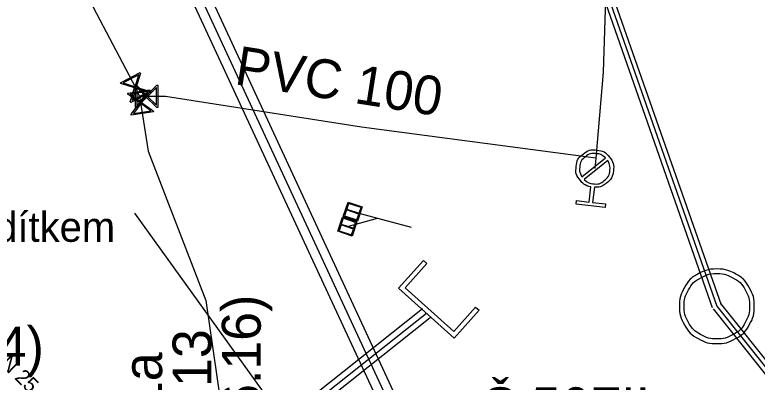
# Model space of a CAD drawing. Extents: x -592202 to -587539, y -1167222 to -1162672.
# Drawn here: x -589884.88 to -589860.04, y -1164750.18 to -1164737.88 of the extents above; entities that cross this region are included whole.
import ezdxf

# ---------------------------------------------------------------- set-up
doc = ezdxf.new("R2010")
doc.units = 0
for name, color, linetype in [('K Kanalizační vpusť', 7, 'Continuous'), ('K Označení šachty', 7, 'Continuous'), ('K Popis nerozlišený', 7, 'Continuous'), ('K Přípojka', 7, 'Continuous'), ('K Stoka', 7, 'Continuous'), ('K Stoka - okraje', 7, 'Continuous'), ('K Výúsť', 7, 'Continuous'), ('K Šachta', 7, 'Continuous'), ('VP Hydrant', 7, 'Continuous'), ('VP Popis přípojky', 7, 'Continuous'), ('VP Přípojka', 7, 'Continuous'), ('VP Řad', 7, 'Continuous'), ('VP Řad - popis', 7, 'Continuous'), ('VP Šoupě', 7, 'Continuous')]:
    doc.layers.add(name, color=color, linetype=linetype)

msp = doc.modelspace()

# ---------------------------------------------------------------- linework, layer by layer
at = {"layer": 'K Kanalizační vpusť'}
for points in [[(-589873.412, -1164744.787), (-589873.887, -1164744.628), (-589873.728, -1164744.153), (-589873.253, -1164744.312), (-589873.412, -1164744.787)], [(-589873.358, -1164744.525), (-589873.293, -1164744.332), (-589873.708, -1164744.193), (-589873.772, -1164744.386), (-589873.358, -1164744.525)], [(-589873.782, -1164744.415), (-589873.847, -1164744.608), (-589873.432, -1164744.747), (-589873.368, -1164744.554), (-589873.782, -1164744.415)], [(-589873.592, -1164745.287), (-589874.067, -1164745.128), (-589873.908, -1164744.653), (-589873.433, -1164744.812), (-589873.592, -1164745.287)], [(-589873.538, -1164745.025), (-589873.473, -1164744.832), (-589873.888, -1164744.693), (-589873.952, -1164744.886), (-589873.538, -1164745.025)], [(-589873.962, -1164744.915), (-589874.027, -1164745.108), (-589873.612, -1164745.247), (-589873.548, -1164745.054), (-589873.962, -1164744.915)]]:
    msp.add_lwpolyline(points, dxfattribs=at)
at = {"layer": 'K Přípojka'}
for p, q in [((-589880.87, -1164744.521), (-589875.78, -1164751.6)), ((-589873.75, -1164744.97), (-589872.737, -1164744.691))]:
    msp.add_line(p, q, dxfattribs=at)
msp.add_lwpolyline([(-589873.57, -1164744.47), (-589872.737, -1164744.691), (-589871.619, -1164744.987)], dxfattribs=at)
at = {"layer": 'K Stoka'}
for p, q in [((-589877.246, -1164702.383), (-589861.385, -1164747.639)), ((-589879.93, -1164734.53), (-589870.88, -1164754.08)), ((-589861.385, -1164747.639), (-589830.431, -1164786.588))]:
    msp.add_line(p, q, dxfattribs=at)
msp.add_lwpolyline([(-589875.78, -1164751.6), (-589874.766, -1164750.792), (-589871.105, -1164747.873)], dxfattribs=at)
at = {"layer": 'K Stoka - okraje'}
for p, q in [((-589861.527, -1164747.689), (-589877.388, -1164702.433)), ((-589877.104, -1164702.333), (-589861.243, -1164747.589)), ((-589879.658, -1164734.404), (-589870.608, -1164753.954)), ((-589871.152, -1164754.206), (-589880.202, -1164734.656)), ((-589861.268, -1164747.546), (-589830.314, -1164786.495)), ((-589830.548, -1164786.681), (-589861.502, -1164747.732))]:
    msp.add_line(p, q, dxfattribs=at)
for points in [[(-589875.905, -1164751.444), (-589874.891, -1164750.636), (-589871.23, -1164747.717)], [(-589870.98, -1164748.029), (-589874.641, -1164750.948), (-589875.655, -1164751.756)]]:
    msp.add_lwpolyline(points, dxfattribs=at)
at = {"layer": 'K Výúsť'}
msp.add_lwpolyline([(-589871.089, -1164746.212), (-589871.817, -1164747.028), (-589870.185, -1164748.484), (-589869.457, -1164747.668), (-589869.34, -1164747.772), (-589870.172, -1164748.705), (-589872.038, -1164747.04), (-589871.205, -1164746.108), (-589871.089, -1164746.212)], dxfattribs=at)
at = {"layer": 'K Šachta'}
for points in [[(-589861.386, -1164746.389), (-589861.071, -1164746.389), (-589860.772, -1164746.55), (-589860.473, -1164746.711), (-589860.304, -1164747.012), (-589860.135, -1164747.313), (-589860.135, -1164747.64), (-589860.135, -1164747.965), (-589860.3, -1164748.262), (-589860.465, -1164748.559), (-589860.762, -1164748.724), (-589861.06, -1164748.889), (-589861.386, -1164748.889), (-589861.71, -1164748.889), (-589862.008, -1164748.724), (-589862.305, -1164748.559), (-589862.47, -1164748.262), (-589862.635, -1164747.965), (-589862.635, -1164747.64), (-589862.635, -1164747.313), (-589862.467, -1164747.012), (-589862.299, -1164746.711), (-589862.001, -1164746.55), (-589861.702, -1164746.389), (-589861.386, -1164746.389)], [(-589861.385, -1164746.545), (-589861.662, -1164746.545), (-589861.924, -1164746.686), (-589862.186, -1164746.827), (-589862.332, -1164747.09), (-589862.479, -1164747.352), (-589862.479, -1164747.639), (-589862.479, -1164747.923), (-589862.334, -1164748.183), (-589862.189, -1164748.443), (-589861.929, -1164748.588), (-589861.668, -1164748.733), (-589861.385, -1164748.733), (-589861.102, -1164748.733), (-589860.841, -1164748.588), (-589860.581, -1164748.443), (-589860.436, -1164748.183), (-589860.291, -1164747.923), (-589860.291, -1164747.639), (-589860.291, -1164747.352), (-589860.44, -1164747.09), (-589860.588, -1164746.827), (-589860.849, -1164746.686), (-589861.11, -1164746.545), (-589861.385, -1164746.545)]]:
    msp.add_open_spline(points, degree=3, dxfattribs=at)
at = {"layer": 'VP Hydrant'}
for points in [[(-589865.902, -1164743.3), (-589865.11, -1164742.671)], [(-589865.039, -1164742.76), (-589865.831, -1164743.389)], [(-589865.484, -1164743.655), (-589865.542, -1164744.164), (-589865.114, -1164744.213), (-589865.127, -1164744.327), (-589866.097, -1164744.216), (-589866.084, -1164744.102), (-589865.656, -1164744.151), (-589865.598, -1164743.642)]]:
    msp.add_lwpolyline(points, dxfattribs=at)
for points in [[(-589865.598, -1164743.642), (-589865.819, -1164743.598), (-589865.961, -1164743.419), (-589866.121, -1164743.216), (-589866.091, -1164742.958), (-589866.062, -1164742.701), (-589865.859, -1164742.54), (-589865.656, -1164742.38), (-589865.398, -1164742.409), (-589865.142, -1164742.438), (-589864.981, -1164742.641), (-589864.82, -1164742.843), (-589864.849, -1164743.1), (-589864.879, -1164743.358), (-589865.08, -1164743.519), (-589865.259, -1164743.664), (-589865.484, -1164743.655)], [(-589865.11, -1164742.671), (-589865.232, -1164742.547), (-589865.412, -1164742.527), (-589865.62, -1164742.503), (-589865.785, -1164742.633), (-589865.95, -1164742.764), (-589865.974, -1164742.974), (-589865.994, -1164743.153), (-589865.902, -1164743.3)], [(-589865.831, -1164743.389), (-589865.709, -1164743.515), (-589865.527, -1164743.536), (-589865.317, -1164743.56), (-589865.153, -1164743.429), (-589864.989, -1164743.299), (-589864.965, -1164743.089), (-589864.944, -1164742.907), (-589865.039, -1164742.76)]]:
    msp.add_open_spline(points, degree=3, dxfattribs=at)
at = {"layer": 'VP Přípojka'}
msp.add_line((-589865.43, -1164742.68), (-589865.47, -1164743.03), dxfattribs=at)
at = {"layer": 'VP Řad'}
for points in [[(-589827.24, -1164662.27), (-589827.35, -1164662.65), (-589828.203, -1164665.172), (-589830.18, -1164671.02), (-589831.98, -1164676.04), (-589835.34, -1164679.3), (-589843.88, -1164689.4), (-589846.71, -1164692.92), (-589856.73, -1164705.86), (-589861.58, -1164713.46), (-589863.38, -1164720.81), (-589863.744, -1164723.098), (-589863.806, -1164723.487), (-589864.85, -1164730.04), (-589865.1, -1164736.98), (-589865.19, -1164739.8), (-589865.43, -1164742.68)], [(-589884.314, -1164733.685), (-589880.839, -1164740.31), (-589880.7, -1164740.61)], [(-589880.7, -1164740.61), (-589880.668, -1164740.813), (-589880.41, -1164742.44), (-589878.48, -1164747.45), (-589877.41, -1164754.85), (-589877.585, -1164755.209), (-589878.063, -1164756.192), (-589878.588, -1164757.271), (-589879.05, -1164758.22), (-589879.93, -1164759.38), (-589883.86, -1164763.11), (-589887.352, -1164766.17), (-589888.766, -1164767.409), (-589889.52, -1164768.07), (-589890.178, -1164768.641), (-589891.606, -1164769.878), (-589893.033, -1164771.115), (-589893.8, -1164771.78), (-589894.399, -1164772.319), (-589895.781, -1164773.562), (-589900.621, -1164777.916), (-589900.77, -1164778.05)], [(-589865.43, -1164742.68), (-589873.28, -1164741.64), (-589879.83, -1164740.61), (-589880.466, -1164740.61), (-589880.7, -1164740.61)]]:
    msp.add_lwpolyline(points, dxfattribs=at)
at = {"layer": 'VP Šoupě'}
for points in [[(-589880.333, -1164740.468), (-589880.997, -1164740.816), (-589881.012, -1164740.787), (-589880.991, -1164740.726), (-589880.867, -1164740.325), (-589881.33, -1164740.181), (-589881.345, -1164740.152), (-589880.681, -1164739.803), (-589880.666, -1164739.833), (-589880.811, -1164740.296), (-589880.41, -1164740.421), (-589880.348, -1164740.438), (-589880.333, -1164740.468)], [(-589881.256, -1164740.158), (-589880.853, -1164740.283), (-589880.729, -1164739.881), (-589881.256, -1164740.158)], [(-589880.239, -1164741.125), (-589880.98, -1164741.243), (-589880.985, -1164741.21), (-589880.945, -1164741.159), (-589880.699, -1164740.819), (-589881.092, -1164740.534), (-589881.097, -1164740.502), (-589880.356, -1164740.385), (-589880.351, -1164740.417), (-589880.637, -1164740.809), (-589880.297, -1164741.056), (-589880.244, -1164741.093), (-589880.239, -1164741.125)], [(-589881.014, -1164740.536), (-589880.673, -1164740.784), (-589880.426, -1164740.443), (-589881.014, -1164740.536)], [(-589880.424, -1164740.463), (-589880.825, -1164740.338), (-589880.949, -1164740.738), (-589880.424, -1164740.463)], [(-589880.091, -1164740.235), (-589880.091, -1164740.985), (-589880.124, -1164740.985), (-589880.168, -1164740.938), (-589880.465, -1164740.641), (-589880.808, -1164740.985), (-589880.841, -1164740.985), (-589880.841, -1164740.235), (-589880.808, -1164740.235), (-589880.465, -1164740.579), (-589880.169, -1164740.282), (-589880.124, -1164740.235), (-589880.091, -1164740.235)], [(-589880.794, -1164740.909), (-589880.496, -1164740.61), (-589880.794, -1164740.313), (-589880.794, -1164740.909)], [(-589880.138, -1164740.314), (-589880.434, -1164740.61), (-589880.138, -1164740.906), (-589880.138, -1164740.314)], [(-589880.324, -1164741.091), (-589880.663, -1164740.845), (-589880.909, -1164741.184), (-589880.324, -1164741.091)]]:
    msp.add_lwpolyline(points, dxfattribs=at)

# ---------------------------------------------------------------- texts
at = {"layer": 'K Označení šachty'}
for s, p in [('(216.16)', (-589876.648, -1164753.728)), ('219.13', (-589878.298, -1164753.728)), ('Š L1a', (-589879.948, -1164753.728))]:
    msp.add_text(s, height=1.3, rotation=90, dxfattribs=at).set_placement(p)
for s, p in [('(217.34)', (-589890.379, -1164749.628)), ('Š 56FII', (-589869.227, -1164751.659))]:
    msp.add_text(s, height=1.3, dxfattribs=at).set_placement(p)
at = {"layer": 'K Popis nerozlišený'}
msp.add_text('s hradítkem', height=1, dxfattribs=at).set_placement((-589888.505, -1164745.482))
at = {"layer": 'VP Popis přípojky'}
msp.add_text('PRIP DN 25 - 1" PE', height=0.5, rotation=315.4739, dxfattribs=at).set_placement((-589886.977, -1164748.026))
at = {"layer": 'VP Řad - popis'}
msp.add_text('PVC 100', height=1.3, rotation=351.0633, dxfattribs=at).set_placement((-589877.557, -1164740.196))

doc.saveas('drawing.dxf')
